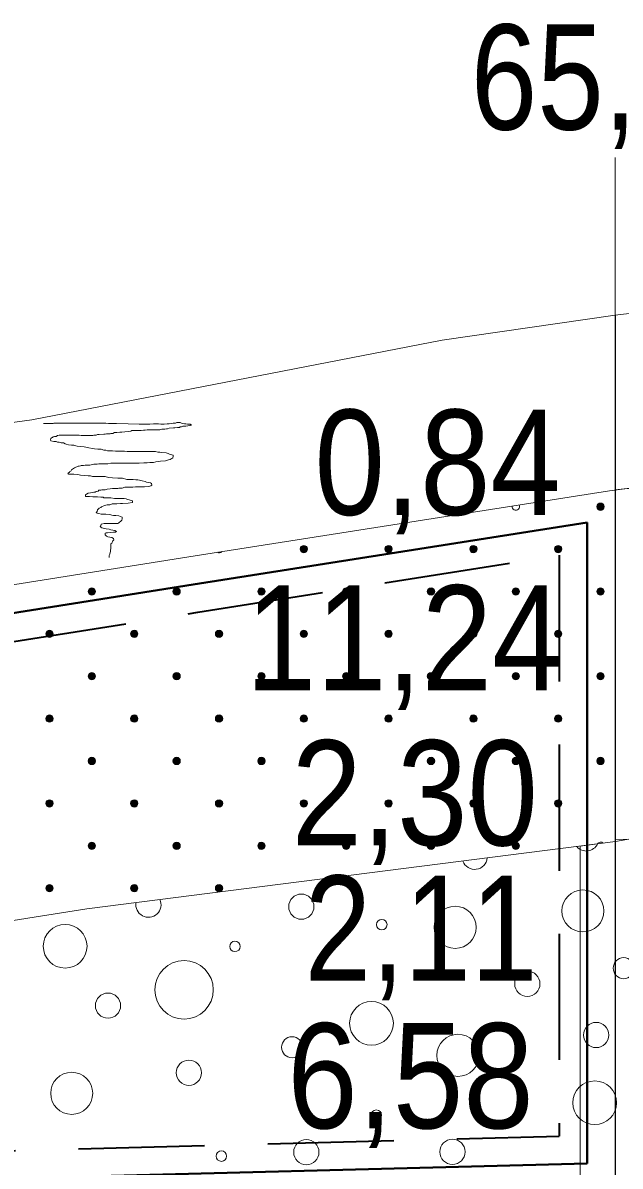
# Model space of a CAD drawing. Extents: x 640121 to 640955, y 6441885 to 6442246.
# Drawn here: x 640903.79 to 640920.83, y 6442142.78 to 6442175.39 of the extents above; entities that cross this region are included whole.
import ezdxf
from ezdxf.enums import TextEntityAlignment as Align

# ---------------------------------------------------------------- set-up
doc = ezdxf.new("R2010")
doc.units = 0
doc.header["$LTSCALE"] = 1.2
doc.linetypes.add('MEDIUM_DASHED', pattern=[4.5, 3, -1.5])
for name, color, linetype, lineweight in [('31', 7, 'Continuous', 13), ('32', 7, 'Continuous', 13), ('33', 7, 'Continuous', 13), ('35', 7, 'Continuous', 35), ('40', 7, 'Continuous', 13), ('41', 7, 'Continuous', 13), ('45', 7, 'Continuous', 13)]:
    doc.layers.add(name, color=color, linetype=linetype, lineweight=lineweight)

msp = doc.modelspace()

# ---------------------------------------------------------------- hatches: boundary and pattern name
at = {"layer": '45'}
for points in [[(640920.345, 6442161.668, 1), (640920.197, 6442161.519, 1)], [(640911.881, 6442160.459, 1), (640911.733, 6442160.31, 1)], [(640914.3, 6442160.459, 1), (640914.151, 6442160.31, 1)], [(640916.718, 6442160.459, 1), (640916.57, 6442160.31, 1)], [(640919.136, 6442160.459, 1), (640918.988, 6442160.31, 1)], [(640905.836, 6442159.249, 1), (640905.687, 6442159.101, 1)], [(640908.254, 6442159.249, 1), (640908.105, 6442159.101, 1)], [(640910.672, 6442159.249, 1), (640910.524, 6442159.101, 1)], [(640913.091, 6442159.249, 1), (640912.942, 6442159.101, 1)], [(640915.509, 6442159.249, 1), (640915.36, 6442159.101, 1)], [(640917.927, 6442159.249, 1), (640917.779, 6442159.101, 1)], [(640920.345, 6442159.249, 1), (640920.197, 6442159.101, 1)], [(640904.626, 6442158.04, 1), (640904.478, 6442157.892, 1)], [(640907.045, 6442158.04, 1), (640906.896, 6442157.892, 1)], [(640909.463, 6442158.04, 1), (640909.315, 6442157.892, 1)], [(640911.881, 6442158.04, 1), (640911.733, 6442157.892, 1)], [(640914.3, 6442158.04, 1), (640914.151, 6442157.892, 1)], [(640916.718, 6442158.04, 1), (640916.57, 6442157.892, 1)], [(640919.136, 6442158.04, 1), (640918.988, 6442157.892, 1)], [(640905.836, 6442156.831, 1), (640905.687, 6442156.683, 1)], [(640908.254, 6442156.831, 1), (640908.105, 6442156.683, 1)], [(640910.672, 6442156.831, 1), (640910.524, 6442156.683, 1)], [(640913.091, 6442156.831, 1), (640912.942, 6442156.683, 1)], [(640915.509, 6442156.831, 1), (640915.36, 6442156.683, 1)], [(640917.927, 6442156.831, 1), (640917.779, 6442156.683, 1)], [(640920.345, 6442156.831, 1), (640920.197, 6442156.683, 1)], [(640904.626, 6442155.622, 1), (640904.478, 6442155.473, 1)], [(640907.045, 6442155.622, 1), (640906.896, 6442155.473, 1)], [(640909.463, 6442155.622, 1), (640909.315, 6442155.473, 1)], [(640911.881, 6442155.622, 1), (640911.733, 6442155.473, 1)], [(640914.3, 6442155.622, 1), (640914.151, 6442155.473, 1)], [(640916.718, 6442155.622, 1), (640916.57, 6442155.473, 1)], [(640919.136, 6442155.622, 1), (640918.988, 6442155.473, 1)], [(640905.836, 6442154.413, 1), (640905.687, 6442154.264, 1)], [(640908.254, 6442154.413, 1), (640908.105, 6442154.264, 1)], [(640910.672, 6442154.413, 1), (640910.524, 6442154.264, 1)], [(640913.091, 6442154.413, 1), (640912.942, 6442154.264, 1)], [(640915.509, 6442154.413, 1), (640915.36, 6442154.264, 1)], [(640917.927, 6442154.413, 1), (640917.779, 6442154.264, 1)], [(640920.345, 6442154.413, 1), (640920.197, 6442154.264, 1)], [(640904.626, 6442153.204, 1), (640904.478, 6442153.055, 1)], [(640907.045, 6442153.204, 1), (640906.896, 6442153.055, 1)], [(640909.463, 6442153.204, 1), (640909.315, 6442153.055, 1)], [(640911.881, 6442153.204, 1), (640911.733, 6442153.055, 1)], [(640914.3, 6442153.204, 1), (640914.151, 6442153.055, 1)], [(640916.718, 6442153.204, 1), (640916.57, 6442153.055, 1)], [(640919.136, 6442153.204, 1), (640918.988, 6442153.055, 1)], [(640905.836, 6442151.994, 1), (640905.687, 6442151.846, 1)], [(640908.254, 6442151.994, 1), (640908.105, 6442151.846, 1)], [(640910.672, 6442151.994, 1), (640910.524, 6442151.846, 1)], [(640913.091, 6442151.994, 1), (640912.942, 6442151.846, 1)], [(640915.509, 6442151.994, 1), (640915.36, 6442151.846, 1)], [(640917.927, 6442151.994, 1), (640917.779, 6442151.846, 1)], [(640904.626, 6442150.785, 1), (640904.478, 6442150.637, 1)], [(640907.045, 6442150.785, 1), (640906.896, 6442150.637, 1)], [(640909.463, 6442150.785, 1), (640909.315, 6442150.637, 1)]]:
    msp.add_hatch(color=256, dxfattribs=at).paths.add_polyline_path(points)

# ---------------------------------------------------------------- linework, layer by layer
at = {"layer": '31'}
for points in [[(640880.68, 6442161.21), (640890.6, 6442162.23), (640904.05, 6442164.07), (640915.75, 6442166.34), (640920.69, 6442167.06), (640928.34, 6442167.96), (640933.07, 6442168.58)], [(640771.49, 6442163.12), (640774.28, 6442161.82), (640776.71, 6442160.81), (640779.36, 6442159.25), (640784.92, 6442155.11), (640785.41, 6442154.87), (640785.78, 6442154.67), (640787.15, 6442154.55), (640789.13, 6442154.57), (640793.8, 6442154.85), (640797.19, 6442155.11), (640800.45, 6442155.32), (640807.52, 6442155.7), (640815.1, 6442156.02), (640823.55, 6442156.02), (640837.86, 6442156.27), (640859.29, 6442156.56), (640867.72, 6442156.02), (640874.73, 6442155.96), (640892.32, 6442157.59), (640908.53, 6442160.16), (640920.53, 6442162.05), (640928.43, 6442163.08), (640933.07, 6442163.64)], [(640827.29, 6442156.09), (640846.55, 6442151.47), (640855.78, 6442149), (640864.21, 6442146.97), (640870.63, 6442146.07), (640874.45, 6442145.85), (640881.65, 6442146.52), (640888.26, 6442147.37), (640905.62, 6442150.12), (640920.7, 6442152.04), (640935.32, 6442154.62)]]:
    msp.add_lwpolyline(points, dxfattribs=at)
at = {"layer": '32', "lineweight": 25}
msp.add_line((640920.69, 6442167.06), (640920.69, 6442122.06), dxfattribs=at)
at = {"layer": '33'}
for points in [[(640921.69, 6442152.21), (640921.69, 6442162.11), (640920.94, 6442162.1), (640920.69, 6442162.07), (640920.69, 6442152.1), (640920.7, 6442152.1), (640921.08, 6442152.11)], [(640919.69, 6442151.91), (640919.69, 6442127.06), (640920.62, 6442127.06), (640920.69, 6442127.06), (640920.69, 6442152.04)]]:
    msp.add_lwpolyline(points, close=True, dxfattribs=at)
at = {"layer": '35', "lineweight": 13}
msp.add_line((640920.69, 6442167.06), (640920.69, 6442171.55), dxfattribs=at)
at = {"layer": '35', "lineweight": 40}
for p in [(640919.89, 6442161.14), (640873.79, 6442141.65)]:
    msp.add_line(p, (640919.89, 6442142.86), dxfattribs=at)
at = {"layer": '35', "linetype": 'MEDIUM_DASHED'}
for p in [(640919.09, 6442160.21), (640872.99, 6442142.42)]:
    msp.add_line(p, (640919.09, 6442143.64), dxfattribs=at)
at = {"layer": '35', "lineweight": 40}
msp.add_lwpolyline([(640771.15, 6442162.4), (640773.96, 6442161.09), (640776.35, 6442160.1), (640778.91, 6442158.58), (640784.51, 6442154.42), (640785.04, 6442154.16), (640785.54, 6442153.88), (640787.12, 6442153.75), (640789.16, 6442153.77), (640793.85, 6442154.05), (640797.24, 6442154.31), (640800.5, 6442154.52), (640807.56, 6442154.9), (640815.12, 6442155.22), (640823.56, 6442155.22), (640837.88, 6442155.47), (640859.27, 6442155.76), (640867.7, 6442155.22), (640874.77, 6442155.16), (640892.41, 6442156.8), (640908.65, 6442159.37), (640919.89, 6442161.14)], dxfattribs=at)
at = {"layer": '35', "linetype": 'MEDIUM_DASHED'}
msp.add_lwpolyline([(640770.82, 6442161.67), (640773.64, 6442160.36), (640775.99, 6442159.38), (640778.47, 6442157.91), (640784.09, 6442153.73), (640784.67, 6442153.45), (640785.3, 6442153.1), (640787.09, 6442152.95), (640789.18, 6442152.97), (640793.9, 6442153.25), (640797.3, 6442153.51), (640800.54, 6442153.72), (640807.6, 6442154.1), (640815.14, 6442154.42), (640823.57, 6442154.42), (640837.89, 6442154.67), (640859.25, 6442154.96), (640867.67, 6442154.42), (640874.8, 6442154.36), (640892.51, 6442156), (640908.78, 6442158.58), (640919.09, 6442160.21)], dxfattribs=at)
at = {"layer": '40'}
for points in [[(640904.38, 6442163.97), (640904.44, 6442163.97), (640904.55, 6442163.97), (640904.66, 6442163.97), (640904.68, 6442163.98), (640904.79, 6442163.98), (640904.95, 6442163.98), (640905.27, 6442163.98), (640905.45, 6442163.98), (640905.49, 6442163.98), (640905.52, 6442163.98), (640905.6, 6442163.98), (640905.68, 6442163.98), (640905.79, 6442163.98), (640905.87, 6442163.98), (640905.93, 6442163.98), (640906.02, 6442163.98), (640906.09, 6442163.98), (640906.16, 6442163.98), (640906.24, 6442163.97), (640906.29, 6442163.97), (640906.36, 6442163.97), (640906.46, 6442163.97), (640906.8, 6442163.96), (640907.11, 6442163.95), (640907.2, 6442163.95), (640907.26, 6442163.95), (640907.3, 6442163.95), (640907.35, 6442163.95), (640907.42, 6442163.95), (640907.52, 6442163.96), (640907.56, 6442163.96), (640907.6, 6442163.96), (640907.62, 6442163.96), (640907.66, 6442163.96), (640907.73, 6442163.95), (640907.77, 6442163.95), (640907.82, 6442163.95), (640907.91, 6442163.96), (640907.97, 6442163.96), (640908.04, 6442163.97), (640908.08, 6442163.98), (640908.15, 6442163.98), (640908.19, 6442163.99), (640908.24, 6442163.99), (640908.28, 6442163.99), (640908.32, 6442163.98), (640908.36, 6442163.97), (640908.4, 6442163.96), (640908.44, 6442163.96)], [(640908.44, 6442163.96), (640908.49, 6442163.95), (640908.52, 6442163.95), (640908.57, 6442163.95), (640908.6, 6442163.92), (640908.57, 6442163.91), (640908.58, 6442163.92), (640908.55, 6442163.91), (640908.5, 6442163.9), (640908.44, 6442163.89), (640908.4, 6442163.89), (640908.36, 6442163.89), (640908.32, 6442163.87), (640908.28, 6442163.87), (640908.26, 6442163.85), (640908.2, 6442163.85), (640908.13, 6442163.84), (640908.09, 6442163.84), (640907.97, 6442163.83), (640907.92, 6442163.81), (640907.89, 6442163.81), (640907.84, 6442163.8), (640907.79, 6442163.8), (640907.76, 6442163.8), (640907.7, 6442163.79), (640907.66, 6442163.79), (640907.55, 6442163.79), (640907.49, 6442163.79), (640907.42, 6442163.79), (640907.34, 6442163.79), (640907.28, 6442163.78), (640907.23, 6442163.78), (640907.17, 6442163.77), (640907.11, 6442163.77), (640906.94, 6442163.77), (640906.9, 6442163.77), (640906.87, 6442163.75), (640906.8, 6442163.74), (640906.7, 6442163.73), (640906.62, 6442163.72), (640906.56, 6442163.72), (640906.47, 6442163.71), (640906.41, 6442163.71), (640906.36, 6442163.68), (640906.3, 6442163.68), (640906.28, 6442163.67), (640906.24, 6442163.67), (640906.18, 6442163.67), (640906.14, 6442163.66), (640906.1, 6442163.66), (640905.97, 6442163.65), (640905.92, 6442163.65)], [(640905.92, 6442163.65), (640905.88, 6442163.63), (640905.82, 6442163.63), (640905.79, 6442163.62), (640905.75, 6442163.62), (640905.72, 6442163.62), (640905.67, 6442163.62), (640905.62, 6442163.62), (640905.57, 6442163.62), (640905.5, 6442163.62), (640905.46, 6442163.62), (640905.4, 6442163.63), (640905.37, 6442163.63), (640905.33, 6442163.63), (640905.3, 6442163.63), (640905.25, 6442163.63), (640905.2, 6442163.63), (640905.13, 6442163.63), (640905.09, 6442163.63), (640905.06, 6442163.63), (640905, 6442163.63), (640904.96, 6442163.63), (640904.91, 6442163.63), (640904.88, 6442163.63), (640904.83, 6442163.63), (640904.78, 6442163.62), (640904.74, 6442163.6), (640904.7, 6442163.6), (640904.66, 6442163.59), (640904.64, 6442163.57), (640904.61, 6442163.56), (640904.59, 6442163.54), (640904.58, 6442163.5), (640904.59, 6442163.47), (640904.68, 6442163.45), (640904.74, 6442163.45), (640904.78, 6442163.43), (640904.83, 6442163.43), (640904.86, 6442163.42), (640904.89, 6442163.41), (640904.95, 6442163.41), (640905, 6442163.39), (640905.03, 6442163.38), (640905.1, 6442163.36), (640905.18, 6442163.35), (640905.25, 6442163.35), (640905.3, 6442163.33), (640905.34, 6442163.32), (640905.43, 6442163.31), (640905.54, 6442163.3)], [(640905.54, 6442163.3), (640905.68, 6442163.27), (640905.78, 6442163.25), (640905.84, 6442163.24), (640905.93, 6442163.23), (640906.03, 6442163.23), (640906.1, 6442163.21), (640906.16, 6442163.21), (640906.21, 6442163.19), (640906.29, 6442163.19), (640906.35, 6442163.19), (640906.44, 6442163.18), (640906.52, 6442163.18), (640906.59, 6442163.18), (640906.69, 6442163.18), (640906.77, 6442163.17), (640906.83, 6442163.17), (640906.87, 6442163.17), (640906.94, 6442163.17), (640907.01, 6442163.17), (640907.1, 6442163.17), (640907.19, 6442163.17), (640907.28, 6442163.17), (640907.34, 6442163.17), (640907.42, 6442163.17), (640907.46, 6442163.17), (640907.52, 6442163.17), (640907.58, 6442163.17), (640907.64, 6442163.15), (640907.7, 6442163.15), (640907.74, 6442163.14), (640907.88, 6442163.13), (640907.94, 6442163.11), (640908, 6442163.08), (640908.04, 6442163.07), (640908.08, 6442163.06), (640908.08, 6442163.02), (640908.07, 6442162.99), (640908.04, 6442162.97), (640908.02, 6442162.96), (640908, 6442162.94), (640907.95, 6442162.93), (640907.86, 6442162.9), (640907.72, 6442162.89), (640907.59, 6442162.87), (640907.52, 6442162.85), (640907.42, 6442162.85), (640907.34, 6442162.84), (640907.24, 6442162.84), (640907.11, 6442162.83), (640906.92, 6442162.83), (640906.75, 6442162.83)], [(640906.75, 6442162.83), (640906.66, 6442162.83), (640906.59, 6442162.83), (640906.51, 6442162.83), (640906.45, 6442162.83), (640906.39, 6442162.83), (640906.3, 6442162.83), (640906.22, 6442162.82), (640906.04, 6442162.82), (640905.96, 6442162.82), (640905.91, 6442162.81), (640905.82, 6442162.81), (640905.7, 6442162.78), (640905.57, 6442162.78), (640905.52, 6442162.77), (640905.46, 6442162.77), (640905.44, 6442162.76), (640905.4, 6442162.75), (640905.37, 6442162.75), (640905.33, 6442162.73), (640905.3, 6442162.72), (640905.27, 6442162.7), (640905.21, 6442162.66), (640905.18, 6442162.64), (640905.16, 6442162.61), (640905.13, 6442162.6), (640905.12, 6442162.58), (640905.09, 6442162.55), (640905.08, 6442162.53), (640905.1, 6442162.52), (640905.14, 6442162.52), (640905.2, 6442162.52), (640905.25, 6442162.52), (640905.36, 6442162.51), (640905.44, 6442162.49), (640905.54, 6442162.48), (640905.66, 6442162.47), (640905.72, 6442162.47), (640905.78, 6442162.45), (640905.84, 6442162.45), (640906, 6442162.45), (640906.14, 6442162.45), (640906.24, 6442162.43), (640906.35, 6442162.42), (640906.5, 6442162.41), (640906.64, 6442162.41), (640906.76, 6442162.37), (640906.84, 6442162.37), (640906.94, 6442162.37), (640907.02, 6442162.36)], [(640907.02, 6442162.36), (640907.07, 6442162.36), (640907.12, 6442162.35), (640907.2, 6442162.33), (640907.28, 6442162.31), (640907.32, 6442162.29), (640907.37, 6442162.28), (640907.43, 6442162.27), (640907.46, 6442162.25), (640907.47, 6442162.21), (640907.44, 6442162.19), (640907.42, 6442162.18), (640907.38, 6442162.17), (640907.26, 6442162.16), (640907.2, 6442162.16), (640907.17, 6442162.16), (640907.1, 6442162.16), (640907.01, 6442162.16), (640906.93, 6442162.15), (640906.88, 6442162.15), (640906.83, 6442162.15), (640906.7, 6442162.15), (640906.63, 6442162.12), (640906.59, 6442162.12), (640906.53, 6442162.12), (640906.5, 6442162.11), (640906.44, 6442162.11), (640906.35, 6442162.11), (640906.28, 6442162.1), (640906.2, 6442162.09), (640906.14, 6442162.07), (640906.1, 6442162.07), (640906.05, 6442162.07), (640906.02, 6442162.06), (640905.96, 6442162.06), (640905.94, 6442162.04), (640905.88, 6442162.03), (640905.86, 6442162.01), (640905.82, 6442162.01), (640905.78, 6442162), (640905.72, 6442161.99), (640905.66, 6442161.98), (640905.61, 6442161.95), (640905.58, 6442161.93), (640905.58, 6442161.88), (640905.62, 6442161.88), (640905.69, 6442161.88), (640905.79, 6442161.87), (640905.87, 6442161.87), (640905.92, 6442161.87), (640906.02, 6442161.86), (640906.08, 6442161.86)], [(640906.08, 6442161.86), (640906.1, 6442161.85), (640906.14, 6442161.85), (640906.2, 6442161.85), (640906.27, 6442161.85), (640906.3, 6442161.85), (640906.41, 6442161.83), (640906.5, 6442161.83), (640906.53, 6442161.83), (640906.58, 6442161.83), (640906.62, 6442161.83), (640906.68, 6442161.83), (640906.74, 6442161.82), (640906.78, 6442161.8), (640906.83, 6442161.79), (640906.88, 6442161.77), (640906.92, 6442161.76), (640906.92, 6442161.71), (640906.8, 6442161.69), (640906.64, 6442161.68), (640906.58, 6442161.68), (640906.47, 6442161.67), (640906.41, 6442161.67), (640906.34, 6442161.67), (640906.27, 6442161.65), (640906.2, 6442161.65), (640906.12, 6442161.63), (640906.04, 6442161.59), (640906.02, 6442161.57), (640905.97, 6442161.55), (640905.94, 6442161.52), (640905.92, 6442161.5), (640905.91, 6442161.46), (640905.88, 6442161.43), (640905.91, 6442161.41), (640905.96, 6442161.4), (640906.03, 6442161.38), (640906.16, 6442161.38), (640906.27, 6442161.37), (640906.33, 6442161.35), (640906.38, 6442161.34), (640906.45, 6442161.34), (640906.53, 6442161.33), (640906.63, 6442161.29), (640906.63, 6442161.25), (640906.62, 6442161.21), (640906.6, 6442161.19), (640906.53, 6442161.13), (640906.5, 6442161.11), (640906.44, 6442161.11), (640906.35, 6442161.11), (640906.27, 6442161.11), (640906.2, 6442161.11), (640906.11, 6442161.11), (640906.03, 6442161.09), (640906.02, 6442161.05), (640906, 6442161.03), (640906.02, 6442161.01), (640906.05, 6442160.99), (640906.17, 6442160.96), (640906.26, 6442160.95), (640906.3, 6442160.93), (640906.36, 6442160.92), (640906.42, 6442160.91), (640906.46, 6442160.89), (640906.44, 6442160.87), (640906.38, 6442160.87), (640906.3, 6442160.86), (640906.21, 6442160.85), (640906.17, 6442160.85), (640906.14, 6442160.84), (640906.14, 6442160.79), (640906.16, 6442160.77), (640906.18, 6442160.75), (640906.22, 6442160.73), (640906.27, 6442160.72), (640906.33, 6442160.71), (640906.38, 6442160.69), (640906.39, 6442160.65), (640906.36, 6442160.62), (640906.35, 6442160.59), (640906.33, 6442160.55), (640906.3, 6442160.53), (640906.3, 6442160.48), (640906.3, 6442160.43), (640906.3, 6442160.39), (640906.29, 6442160.36), (640906.29, 6442160.31), (640906.28, 6442160.29), (640906.27, 6442160.24), (640906.26, 6442160.2), (640906.26, 6442160.15), (640906.26, 6442160.14), (640906.26, 6442160.18)]]:
    msp.add_lwpolyline(points, dxfattribs=at)
at = {"layer": '41'}
for centre, radius in [((640911.737, 6442150.184), 0.36), ((640919.767, 6442150.061), 0.6), ((640916.125, 6442149.593), 0.6), ((640905, 6442149.055), 0.624), ((640914.031, 6442149.671), 0.15), ((640909.843, 6442149.05), 0.15), ((640908.391, 6442147.813), 0.835), ((640920.931, 6442148.429), 0.3), ((640918.182, 6442147.983), 0.36), ((640906.223, 6442147.36), 0.36), ((640913.737, 6442146.857), 0.624), ((640920.146, 6442146.522), 0.36), ((640911.472, 6442146.173), 0.3), ((640916.203, 6442145.942), 0.6), ((640908.53, 6442145.446), 0.36), ((640905.187, 6442144.859), 0.6), ((640920.105, 6442144.589), 0.624), ((640913.875, 6442144.235), 0.15), ((640911.879, 6442143.179), 0.36), ((640916.046, 6442143.189), 0.36), ((640909.456, 6442143.068), 0.15)]:
    msp.add_circle(centre, radius, dxfattribs=at)
for centre, start, end in [((640919.863, 6442152.131), 220.7182, 333.7423), ((640916.682, 6442151.606), 199.7422, 354.7183), ((640907.375, 6442150.241), 170.347, 24.1135)]:
    msp.add_arc(centre, 0.36, start, end, dxfattribs=at)
at = {"layer": '45'}
for centre in [(640920.271, 6442161.593), (640911.807, 6442160.384), (640914.225, 6442160.384), (640916.644, 6442160.384), (640919.062, 6442160.384), (640905.761, 6442159.175), (640908.18, 6442159.175), (640910.598, 6442159.175), (640913.016, 6442159.175), (640915.435, 6442159.175), (640917.853, 6442159.175), (640920.271, 6442159.175), (640904.552, 6442157.966), (640906.971, 6442157.966), (640909.389, 6442157.966), (640911.807, 6442157.966), (640914.225, 6442157.966), (640916.644, 6442157.966), (640919.062, 6442157.966), (640905.761, 6442156.757), (640908.18, 6442156.757), (640910.598, 6442156.757), (640913.016, 6442156.757), (640915.435, 6442156.757), (640917.853, 6442156.757), (640920.271, 6442156.757), (640904.552, 6442155.548), (640906.971, 6442155.548), (640909.389, 6442155.548), (640911.807, 6442155.548), (640914.225, 6442155.548), (640916.644, 6442155.548), (640919.062, 6442155.548), (640905.761, 6442154.339), (640908.18, 6442154.339), (640910.598, 6442154.339), (640913.016, 6442154.339), (640915.435, 6442154.339), (640917.853, 6442154.339), (640920.271, 6442154.339), (640904.552, 6442153.129), (640906.971, 6442153.129), (640909.389, 6442153.129), (640911.807, 6442153.129), (640914.225, 6442153.129), (640916.644, 6442153.129), (640919.062, 6442153.129), (640905.761, 6442151.92), (640908.18, 6442151.92), (640910.598, 6442151.92), (640913.016, 6442151.92), (640915.435, 6442151.92), (640917.853, 6442151.92), (640904.552, 6442150.711), (640906.971, 6442150.711), (640909.389, 6442150.711)]:
    msp.add_circle(centre, 0.105, dxfattribs=at)
for centre, start, end in [((640917.853, 6442161.593), 168.6714, 29.1897), ((640909.389, 6442160.384), 241.2421, 316.6191), ((640920.271, 6442151.92), 43.388, 151.0725)]:
    msp.add_arc(centre, 0.105, start, end, dxfattribs=at)

# ---------------------------------------------------------------- texts
at = {"layer": '32'}
for s, width, p in [('65,49', 0.85, (640920.835, 6442172.35)), ('0,84', 0.9, (640915.625, 6442161.36)), ('2,30', 0.9, (640914.97, 6442151.93)), ('2,11', 0.85, (640915.15, 6442148.07))]:
    msp.add_text(s, height=3, dxfattribs=dict(at, width=width)).set_placement(p, align=Align.CENTER)
at = {"layer": '33', "width": 0.9}
for s, p in [('11,24', (640914.67, 6442156.35)), ('6,58', (640914.85, 6442143.86))]:
    msp.add_text(s, height=3, dxfattribs=at).set_placement(p, align=Align.CENTER)

doc.saveas('drawing.dxf')
